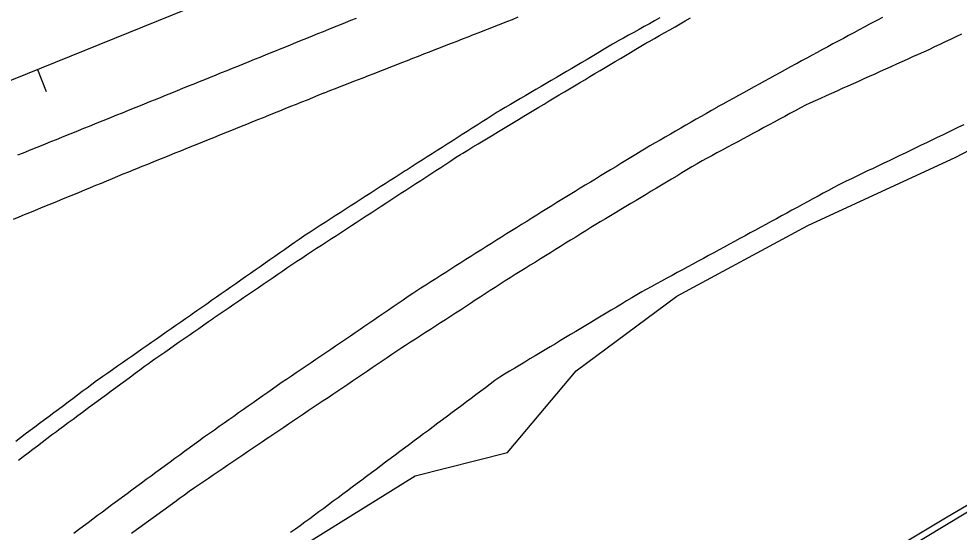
# Model space of a CAD drawing. Extents: x 1901471 to 1963503, y 756461 to 799997.
# Drawn here: x 1930365.1 to 1930523.5, y 773281.7 to 773368.2 of the extents above; entities that cross this region are included whole.
import ezdxf

# ---------------------------------------------------------------- set-up
doc = ezdxf.new("R2010")
doc.units = 0
for name, color, linetype in [('RD_EX_Fence_Other', 7, 'Continuous'), ('RD_EX_H2O', 7, 'Continuous'), ('RD_EX_Road', 7, 'Continuous'), ('RD_EX_VEG', 7, 'Continuous'), ('RD_HC_Cl', 7, 'Continuous'), ('RD_HC_Data_Tic', 7, 'Continuous')]:
    doc.layers.add(name, color=color, linetype=linetype)

msp = doc.modelspace()

# ---------------------------------------------------------------- linework, layer by layer
at = {"layer": 'RD_EX_Fence_Other'}
msp.add_lwpolyline([(1930791.03, 773402.61), (1930666.02, 773351.89), (1930618.5, 773332.02), (1930541.67, 773296.1), (1930521.46, 773284.25), (1930466.23, 773251.05), (1930433.12, 773228.79), (1930335.09, 773163.25), (1930304.27, 773140.65), (1930277.2, 773117.7), (1930251.25, 773094.99), (1930230.69, 773075.39), (1930202.12, 773046.67)], dxfattribs=at)
at = {"layer": 'RD_EX_H2O'}
msp.add_lwpolyline([(1930524.28, 773350.38), (1930523.38, 773349.95), (1930522.48, 773349.52), (1930521.58, 773349.08), (1930520.68, 773348.65), (1930519.78, 773348.22), (1930518.88, 773347.78), (1930517.97, 773347.35), (1930517.07, 773346.92), (1930516.17, 773346.48), (1930515.27, 773346.05), (1930514.37, 773345.62), (1930513.47, 773345.19), (1930512.57, 773344.75), (1930511.67, 773344.32), (1930510.77, 773343.89), (1930509.87, 773343.45), (1930508.97, 773343.02), (1930508.07, 773342.59), (1930507.16, 773342.15), (1930506.26, 773341.72), (1930505.36, 773341.29), (1930504.46, 773340.85), (1930503.56, 773340.42), (1930503.22, 773340.26), (1930502.35, 773339.78), (1930501.47, 773339.3), (1930500.59, 773338.83), (1930499.71, 773338.35), (1930498.83, 773337.87), (1930497.95, 773337.4), (1930497.08, 773336.92), (1930496.2, 773336.44), (1930495.32, 773335.96), (1930494.44, 773335.49), (1930493.56, 773335.01), (1930492.69, 773334.53), (1930491.81, 773334.06), (1930491.81, 773334.06), (1930490.93, 773333.58), (1930490.05, 773333.1), (1930489.17, 773332.62), (1930488.29, 773332.15), (1930487.42, 773331.67), (1930486.54, 773331.19), (1930485.66, 773330.72), (1930484.78, 773330.24), (1930483.9, 773329.76), (1930483.03, 773329.29), (1930482.15, 773328.81), (1930481.27, 773328.33), (1930480.39, 773327.85), (1930479.51, 773327.38), (1930478.63, 773326.9), (1930477.76, 773326.42), (1930476.88, 773325.95), (1930476, 773325.47), (1930475.12, 773324.99), (1930474.24, 773324.51), (1930473.36, 773324.04), (1930472.49, 773323.56), (1930471.61, 773323.08), (1930470.73, 773322.61), (1930470.02, 773322.22), (1930469.17, 773321.71), (1930468.31, 773321.19), (1930467.45, 773320.68), (1930466.6, 773320.16), (1930465.74, 773319.65), (1930464.88, 773319.13), (1930464.02, 773318.62), (1930463.17, 773318.1), (1930462.31, 773317.59), (1930461.45, 773317.07), (1930460.6, 773316.56), (1930459.74, 773316.05), (1930458.88, 773315.53), (1930458.03, 773315.02), (1930457.17, 773314.5), (1930456.31, 773313.99), (1930455.45, 773313.47), (1930454.6, 773312.96), (1930453.74, 773312.44), (1930452.88, 773311.93), (1930452.03, 773311.41), (1930451.17, 773310.9), (1930450.31, 773310.38), (1930449.46, 773309.87), (1930448.6, 773309.35), (1930447.74, 773308.84), (1930446.88, 773308.32), (1930446.08, 773307.84), (1930445.28, 773307.24), (1930444.48, 773306.64), (1930443.68, 773306.04), (1930442.87, 773305.45), (1930442.07, 773304.85), (1930441.27, 773304.25), (1930440.47, 773303.65), (1930439.67, 773303.05), (1930438.87, 773302.45), (1930438.07, 773301.86), (1930437.27, 773301.26), (1930437.27, 773301.26), (1930436.46, 773300.66), (1930435.66, 773300.06), (1930434.86, 773299.46), (1930434.06, 773298.86), (1930433.26, 773298.27), (1930432.46, 773297.67), (1930431.66, 773297.07), (1930430.86, 773296.47), (1930430.06, 773295.87), (1930429.25, 773295.27), (1930428.45, 773294.67), (1930427.65, 773294.08), (1930426.85, 773293.48), (1930426.05, 773292.88), (1930425.25, 773292.28), (1930424.45, 773291.68), (1930423.65, 773291.08), (1930422.85, 773290.49), (1930422.04, 773289.89), (1930421.24, 773289.29), (1930420.44, 773288.69), (1930419.64, 773288.09), (1930418.84, 773287.49), (1930418.04, 773286.9), (1930417.24, 773286.3), (1930416.44, 773285.7), (1930415.63, 773285.1), (1930414.89, 773284.55), (1930414.08, 773283.96), (1930413.27, 773283.38), (1930412.46, 773282.79), (1930411.65, 773282.21), (1930410.84, 773281.62)], dxfattribs=at)
at = {"layer": 'RD_EX_Road'}
for points in [[(1930364.17, 773334.47), (1930365.1, 773334.85), (1930366.02, 773335.23), (1930366.94, 773335.61), (1930367.87, 773335.99), (1930368.79, 773336.37), (1930369.72, 773336.75), (1930370.64, 773337.13), (1930371.57, 773337.51), (1930372.49, 773337.89), (1930373.42, 773338.27), (1930374.34, 773338.65), (1930375.27, 773339.03), (1930376.19, 773339.41), (1930377.12, 773339.79), (1930378.04, 773340.17), (1930378.97, 773340.55), (1930379.89, 773340.94), (1930380.82, 773341.32), (1930381.74, 773341.7), (1930382.66, 773342.08), (1930383.59, 773342.46), (1930384.51, 773342.84), (1930384.94, 773343.01), (1930385.86, 773343.38), (1930386.79, 773343.76), (1930387.72, 773344.13), (1930388.64, 773344.51), (1930389.57, 773344.88), (1930390.5, 773345.25), (1930391.42, 773345.63), (1930392.35, 773346), (1930393.28, 773346.38), (1930394.21, 773346.75), (1930395.13, 773347.13), (1930396.06, 773347.5), (1930396.99, 773347.88), (1930397.91, 773348.25), (1930398.84, 773348.62), (1930399.77, 773349), (1930400.69, 773349.37), (1930401.62, 773349.75), (1930402.55, 773350.12), (1930403.47, 773350.5), (1930404.4, 773350.87), (1930405.33, 773351.24), (1930406.26, 773351.62), (1930407.18, 773351.99), (1930408.11, 773352.37), (1930409.04, 773352.74), (1930409.96, 773353.12), (1930410.89, 773353.49), (1930411.82, 773353.87), (1930412.74, 773354.24), (1930413.67, 773354.61), (1930414.6, 773354.99), (1930415.52, 773355.36), (1930416.45, 773355.74), (1930416.55, 773355.78), (1930417.48, 773356.14), (1930418.41, 773356.5), (1930419.34, 773356.87), (1930420.27, 773357.23), (1930421.21, 773357.59), (1930422.14, 773357.96), (1930423.07, 773358.32), (1930424, 773358.68), (1930424.93, 773359.05), (1930425.86, 773359.41), (1930426.79, 773359.78), (1930427.72, 773360.14), (1930428.66, 773360.5), (1930429.59, 773360.87), (1930430.52, 773361.23), (1930431.45, 773361.59), (1930432.38, 773361.96), (1930433.31, 773362.32), (1930434.24, 773362.69), (1930435.18, 773363.05), (1930436.11, 773363.41), (1930437.04, 773363.78), (1930437.97, 773364.14), (1930438.9, 773364.5), (1930439.83, 773364.87), (1930440.76, 773365.23), (1930441.69, 773365.59), (1930442.63, 773365.96), (1930443.56, 773366.32), (1930444.49, 773366.69), (1930445.42, 773367.05), (1930446.35, 773367.41), (1930447.28, 773367.78), (1930448.21, 773368.14), (1930449.21, 773368.56)], [(1930473.05, 773368.39), (1930472.17, 773367.9), (1930471.3, 773367.42), (1930470.42, 773366.93), (1930469.55, 773366.45), (1930468.68, 773365.96), (1930467.8, 773365.48), (1930466.93, 773364.99), (1930466.05, 773364.51), (1930465.96, 773364.45), (1930465.1, 773363.95), (1930464.24, 773363.44), (1930463.38, 773362.93), (1930462.51, 773362.42), (1930461.65, 773361.91), (1930460.79, 773361.41), (1930459.93, 773360.9), (1930459.07, 773360.39), (1930458.21, 773359.88), (1930457.35, 773359.38), (1930456.49, 773358.87), (1930455.63, 773358.36), (1930454.77, 773357.85), (1930453.9, 773357.35), (1930453.04, 773356.84), (1930452.18, 773356.33), (1930451.32, 773355.82), (1930450.46, 773355.32), (1930449.6, 773354.81), (1930448.74, 773354.3), (1930447.88, 773353.79), (1930447.02, 773353.28), (1930446.16, 773352.78), (1930445.65, 773352.48), (1930444.81, 773351.94), (1930443.96, 773351.4), (1930443.12, 773350.87), (1930442.28, 773350.33), (1930441.43, 773349.79), (1930440.59, 773349.25), (1930439.75, 773348.72), (1930438.9, 773348.18), (1930438.06, 773347.64), (1930437.22, 773347.1), (1930436.38, 773346.57), (1930435.53, 773346.03), (1930434.69, 773345.49), (1930433.85, 773344.96), (1930433, 773344.42), (1930432.16, 773343.88), (1930431.32, 773343.34), (1930430.47, 773342.81), (1930430.14, 773342.59), (1930429.3, 773342.05), (1930428.46, 773341.51), (1930427.62, 773340.97), (1930426.78, 773340.43), (1930425.94, 773339.89), (1930425.1, 773339.34), (1930424.26, 773338.8), (1930423.42, 773338.26), (1930422.58, 773337.72), (1930421.74, 773337.18), (1930420.9, 773336.63), (1930420.06, 773336.09), (1930419.22, 773335.55), (1930418.38, 773335.01), (1930417.54, 773334.47), (1930416.69, 773333.92), (1930415.85, 773333.38), (1930415.01, 773332.84), (1930414.17, 773332.3), (1930413.33, 773331.76), (1930413.1, 773331.61), (1930412.28, 773331.03), (1930411.46, 773330.46), (1930410.64, 773329.89), (1930409.82, 773329.32), (1930409, 773328.74), (1930408.18, 773328.17), (1930407.36, 773327.6), (1930406.54, 773327.03), (1930405.72, 773326.45), (1930404.9, 773325.88), (1930404.08, 773325.31), (1930403.26, 773324.73), (1930402.44, 773324.16), (1930401.62, 773323.59), (1930400.8, 773323.02), (1930399.99, 773322.44), (1930399.17, 773321.87), (1930398.35, 773321.3), (1930397.53, 773320.73), (1930396.71, 773320.15), (1930395.89, 773319.58), (1930395.07, 773319.01), (1930394.25, 773318.44), (1930393.98, 773318.25), (1930393.16, 773317.68), (1930392.34, 773317.11), (1930391.52, 773316.53), (1930390.7, 773315.96), (1930389.88, 773315.39), (1930389.06, 773314.82), (1930388.25, 773314.24), (1930387.43, 773313.67), (1930386.61, 773313.1), (1930385.79, 773312.53), (1930384.97, 773311.95), (1930384.15, 773311.38), (1930383.33, 773310.81), (1930382.51, 773310.23), (1930381.69, 773309.66), (1930380.87, 773309.09), (1930380.05, 773308.52), (1930379.23, 773307.94), (1930378.41, 773307.37), (1930378.16, 773307.2), (1930377.36, 773306.6), (1930376.56, 773306), (1930375.76, 773305.4), (1930374.96, 773304.8), (1930374.16, 773304.2), (1930373.36, 773303.6), (1930372.56, 773303), (1930371.76, 773302.4), (1930370.96, 773301.81), (1930370.16, 773301.21), (1930369.36, 773300.61), (1930368.56, 773300.01), (1930367.75, 773299.41), (1930366.95, 773298.81), (1930366.15, 773298.21), (1930365.35, 773297.61), (1930364.55, 773297.01)], [(1930421.88, 773368.32), (1930420.96, 773367.94), (1930420.03, 773367.56), (1930419.1, 773367.19), (1930418.18, 773366.81), (1930417.25, 773366.44), (1930416.32, 773366.06), (1930415.4, 773365.69), (1930414.47, 773365.31), (1930413.54, 773364.93), (1930412.62, 773364.56), (1930411.69, 773364.18), (1930410.76, 773363.81), (1930409.84, 773363.43), (1930408.91, 773363.05), (1930408.42, 773362.86), (1930407.49, 773362.48), (1930406.57, 773362.11), (1930405.64, 773361.73), (1930404.71, 773361.36), (1930403.79, 773360.98), (1930402.86, 773360.61), (1930401.93, 773360.23), (1930401.01, 773359.86), (1930400.08, 773359.48), (1930399.15, 773359.11), (1930398.23, 773358.73), (1930397.3, 773358.36), (1930396.37, 773357.98), (1930395.44, 773357.61), (1930394.52, 773357.23), (1930393.59, 773356.86), (1930392.66, 773356.48), (1930391.74, 773356.11), (1930390.81, 773355.73), (1930389.88, 773355.36), (1930388.96, 773354.98), (1930388.03, 773354.61), (1930387.1, 773354.23), (1930386.18, 773353.86), (1930385.25, 773353.48), (1930384.32, 773353.11), (1930383.39, 773352.73), (1930382.47, 773352.36), (1930381.54, 773351.98), (1930380.61, 773351.61), (1930379.69, 773351.23), (1930378.76, 773350.86), (1930377.83, 773350.48), (1930376.91, 773350.11), (1930375.98, 773349.73), (1930375.05, 773349.36), (1930374.13, 773348.98), (1930373.2, 773348.61), (1930372.27, 773348.23), (1930371.35, 773347.86), (1930370.42, 773347.48), (1930369.49, 773347.11), (1930368.56, 773346.73), (1930367.64, 773346.36), (1930366.71, 773345.98), (1930365.78, 773345.61), (1930364.86, 773345.23)], [(1930365.01, 773293.85), (1930365.81, 773294.46), (1930366.61, 773295.06), (1930367.4, 773295.67), (1930368.2, 773296.27), (1930368.99, 773296.88), (1930369.79, 773297.48), (1930370.59, 773298.09), (1930371.38, 773298.69), (1930371.78, 773298.98), (1930372.58, 773299.58), (1930373.39, 773300.17), (1930374.19, 773300.76), (1930374.99, 773301.36), (1930375.8, 773301.95), (1930376.6, 773302.54), (1930377.41, 773303.14), (1930378.21, 773303.73), (1930379.02, 773304.32), (1930379.82, 773304.92), (1930380.63, 773305.51), (1930381.43, 773306.11), (1930382.24, 773306.7), (1930383.04, 773307.29), (1930383.85, 773307.89), (1930384.65, 773308.48), (1930385.46, 773309.07), (1930386.26, 773309.67), (1930387.06, 773310.26), (1930387.18, 773310.34), (1930388, 773310.92), (1930388.82, 773311.49), (1930389.64, 773312.06), (1930390.46, 773312.63), (1930391.28, 773313.2), (1930392.1, 773313.77), (1930392.92, 773314.35), (1930393.74, 773314.92), (1930394.57, 773315.49), (1930395.39, 773316.06), (1930396.21, 773316.63), (1930397.03, 773317.21), (1930397.85, 773317.78), (1930397.99, 773317.88), (1930398.82, 773318.44), (1930399.64, 773319.01), (1930400.47, 773319.57), (1930401.29, 773320.14), (1930402.12, 773320.7), (1930402.94, 773321.26), (1930403.77, 773321.83), (1930404.59, 773322.39), (1930405.42, 773322.96), (1930406.24, 773323.52), (1930407.07, 773324.09), (1930407.89, 773324.65), (1930408.72, 773325.22), (1930409.55, 773325.78), (1930410.37, 773326.35), (1930411.2, 773326.91), (1930411.88, 773327.36), (1930412.72, 773327.9), (1930413.55, 773328.45), (1930414.39, 773329), (1930415.23, 773329.55), (1930416.07, 773330.09), (1930416.9, 773330.64), (1930417.74, 773331.19), (1930418.58, 773331.73), (1930419.41, 773332.28), (1930420.25, 773332.83), (1930421.09, 773333.38), (1930421.92, 773333.92), (1930422.76, 773334.47), (1930423.6, 773335.02), (1930424.43, 773335.56), (1930425.27, 773336.11), (1930426.11, 773336.66), (1930426.92, 773337.19), (1930427.76, 773337.74), (1930428.6, 773338.28), (1930429.44, 773338.83), (1930430.28, 773339.38), (1930431.11, 773339.92), (1930431.95, 773340.47), (1930432.79, 773341.01), (1930433.63, 773341.56), (1930434.46, 773342.11), (1930435.3, 773342.65), (1930436.14, 773343.2), (1930436.98, 773343.74), (1930437.82, 773344.29), (1930438.65, 773344.84), (1930439.49, 773345.38), (1930439.86, 773345.6), (1930440.71, 773346.12), (1930441.57, 773346.64), (1930442.43, 773347.16), (1930443.28, 773347.67), (1930444.14, 773348.19), (1930444.99, 773348.71), (1930445.85, 773349.23), (1930446.7, 773349.74), (1930447.56, 773350.26), (1930448.41, 773350.78), (1930449.27, 773351.29), (1930450.13, 773351.81), (1930450.98, 773352.33), (1930451.84, 773352.85), (1930452.69, 773353.36), (1930453.55, 773353.88), (1930454.4, 773354.4), (1930455.26, 773354.91), (1930456.11, 773355.42), (1930456.97, 773355.93), (1930457.83, 773356.44), (1930458.69, 773356.96), (1930459.54, 773357.47), (1930460.4, 773357.98), (1930461.26, 773358.49), (1930462.12, 773359), (1930462.98, 773359.51), (1930463.84, 773360.03), (1930464.7, 773360.54), (1930465.55, 773361.05), (1930466.41, 773361.56), (1930467.27, 773362.07), (1930468.13, 773362.59), (1930468.99, 773363.1), (1930469.85, 773363.61), (1930470.71, 773364.12), (1930471.27, 773364.44), (1930472.14, 773364.93), (1930473.01, 773365.43), (1930473.88, 773365.92), (1930474.75, 773366.41), (1930475.62, 773366.91), (1930476.48, 773367.4), (1930477.35, 773367.89), (1930478.22, 773368.39)], [(1930510.59, 773368.47), (1930509.71, 773368.01), (1930508.82, 773367.55), (1930508.38, 773367.33), (1930507.5, 773366.85), (1930506.62, 773366.38), (1930505.74, 773365.9), (1930504.86, 773365.43), (1930503.98, 773364.95), (1930503.1, 773364.48), (1930502.22, 773364.01), (1930501.34, 773363.53), (1930500.47, 773363.06), (1930499.59, 773362.58), (1930498.71, 773362.11), (1930497.83, 773361.63), (1930496.95, 773361.16), (1930496.07, 773360.68), (1930495.93, 773360.61), (1930495.05, 773360.12), (1930494.17, 773359.64), (1930493.3, 773359.16), (1930492.42, 773358.68), (1930491.55, 773358.2), (1930490.67, 773357.72), (1930489.79, 773357.24), (1930488.92, 773356.75), (1930488.04, 773356.27), (1930487.17, 773355.79), (1930486.29, 773355.31), (1930485.41, 773354.83), (1930484.54, 773354.35), (1930483.66, 773353.87), (1930482.79, 773353.39), (1930482.64, 773353.3), (1930481.77, 773352.8), (1930480.91, 773352.3), (1930480.04, 773351.8), (1930479.18, 773351.3), (1930478.31, 773350.8), (1930477.45, 773350.3), (1930476.58, 773349.8), (1930475.71, 773349.31), (1930474.85, 773348.81), (1930473.98, 773348.31), (1930473.12, 773347.81), (1930472.25, 773347.31), (1930471.39, 773346.81), (1930470.74, 773346.43), (1930469.89, 773345.91), (1930469.03, 773345.39), (1930468.18, 773344.87), (1930467.32, 773344.35), (1930466.47, 773343.83), (1930465.62, 773343.31), (1930464.76, 773342.79), (1930463.91, 773342.27), (1930463.06, 773341.75), (1930462.2, 773341.23), (1930461.35, 773340.71), (1930460.49, 773340.19), (1930459.64, 773339.67), (1930458.79, 773339.15), (1930457.93, 773338.63), (1930457.08, 773338.11), (1930456.55, 773337.79), (1930455.71, 773337.26), (1930454.86, 773336.73), (1930454.01, 773336.2), (1930453.16, 773335.68), (1930452.32, 773335.15), (1930451.47, 773334.62), (1930450.62, 773334.09), (1930449.77, 773333.56), (1930448.92, 773333.03), (1930448.08, 773332.5), (1930447.23, 773331.97), (1930446.38, 773331.44), (1930445.53, 773330.91), (1930444.69, 773330.38), (1930443.84, 773329.85), (1930442.99, 773329.32), (1930442.9, 773329.26), (1930442.05, 773328.72), (1930441.21, 773328.19), (1930440.37, 773327.65), (1930439.53, 773327.11), (1930438.68, 773326.58), (1930437.84, 773326.04), (1930437, 773325.5), (1930436.15, 773324.96), (1930435.31, 773324.43), (1930434.47, 773323.89), (1930433.63, 773323.35), (1930432.78, 773322.81), (1930431.94, 773322.28), (1930431.45, 773321.96), (1930430.63, 773321.4), (1930429.8, 773320.83), (1930428.98, 773320.27), (1930428.15, 773319.7), (1930427.33, 773319.13), (1930426.51, 773318.57), (1930425.68, 773318), (1930424.86, 773317.43), (1930424.04, 773316.87), (1930423.21, 773316.3), (1930422.57, 773315.86), (1930421.74, 773315.3), (1930420.92, 773314.74), (1930420.09, 773314.18), (1930419.26, 773313.62), (1930418.43, 773313.06), (1930417.6, 773312.5), (1930416.77, 773311.94), (1930415.95, 773311.38), (1930415.12, 773310.82), (1930414.29, 773310.25), (1930413.46, 773309.69), (1930412.63, 773309.13), (1930411.81, 773308.57), (1930410.98, 773308.01), (1930410.15, 773307.45), (1930409.45, 773306.98), (1930408.63, 773306.4), (1930407.81, 773305.83), (1930406.99, 773305.25), (1930406.18, 773304.67), (1930405.36, 773304.1), (1930404.54, 773303.52), (1930403.72, 773302.95), (1930402.9, 773302.37), (1930402.09, 773301.8), (1930401.27, 773301.22), (1930400.45, 773300.65), (1930399.63, 773300.07), (1930398.81, 773299.5), (1930398, 773298.92), (1930397.18, 773298.35), (1930396.36, 773297.77), (1930396.2, 773297.66), (1930395.39, 773297.06), (1930394.59, 773296.47), (1930393.78, 773295.88), (1930392.98, 773295.29), (1930392.17, 773294.7), (1930391.36, 773294.1), (1930390.56, 773293.51), (1930389.75, 773292.92), (1930388.95, 773292.33), (1930388.14, 773291.74), (1930387.34, 773291.14), (1930386.53, 773290.55), (1930385.72, 773289.96), (1930384.92, 773289.37), (1930384.11, 773288.78), (1930383.31, 773288.18), (1930382.5, 773287.59), (1930381.69, 773287), (1930380.89, 773286.41), (1930380.74, 773286.29), (1930379.94, 773285.69), (1930379.14, 773285.09), (1930378.34, 773284.49), (1930377.54, 773283.89), (1930376.74, 773283.29), (1930375.94, 773282.69), (1930375.14, 773282.08), (1930374.35, 773281.48)], [(1930523.86, 773365.64), (1930522.95, 773365.21), (1930522.05, 773364.78), (1930521.15, 773364.36), (1930520.24, 773363.93), (1930519.34, 773363.5), (1930518.38, 773363.04), (1930517.47, 773362.63), (1930516.56, 773362.22), (1930515.64, 773361.81), (1930514.73, 773361.4), (1930513.82, 773360.99), (1930512.91, 773360.58), (1930512, 773360.17), (1930511.09, 773359.76), (1930510.18, 773359.35), (1930509.26, 773358.93), (1930508.35, 773358.52), (1930507.44, 773358.11), (1930506.53, 773357.7), (1930505.62, 773357.29), (1930504.71, 773356.88), (1930503.8, 773356.47), (1930502.88, 773356.06), (1930501.97, 773355.65), (1930501.06, 773355.24), (1930500.15, 773354.82), (1930499.24, 773354.41), (1930498.33, 773354), (1930497.62, 773353.68), (1930496.74, 773353.21), (1930495.86, 773352.74), (1930494.98, 773352.26), (1930494.1, 773351.79), (1930493.22, 773351.32), (1930492.34, 773350.84), (1930491.46, 773350.37), (1930490.58, 773349.9), (1930489.71, 773349.42), (1930488.83, 773348.95), (1930487.95, 773348.48), (1930487.07, 773348.01), (1930486.19, 773347.53), (1930485.31, 773347.06), (1930484.43, 773346.59), (1930483.55, 773346.11), (1930482.67, 773345.64), (1930481.79, 773345.17), (1930480.91, 773344.69), (1930480.19, 773344.3), (1930479.33, 773343.79), (1930478.47, 773343.28), (1930477.61, 773342.76), (1930476.76, 773342.25), (1930475.9, 773341.73), (1930475.04, 773341.22), (1930474.18, 773340.7), (1930473.33, 773340.19), (1930472.47, 773339.68), (1930471.61, 773339.16), (1930470.75, 773338.65), (1930469.89, 773338.13), (1930469.04, 773337.62), (1930468.18, 773337.11), (1930467.32, 773336.59), (1930466.46, 773336.08), (1930465.61, 773335.56), (1930464.75, 773335.05), (1930463.89, 773334.54), (1930463.03, 773334.02), (1930462.27, 773333.56), (1930461.42, 773333.04), (1930460.57, 773332.51), (1930459.73, 773331.98), (1930458.88, 773331.45), (1930458.03, 773330.93), (1930457.18, 773330.4), (1930456.33, 773329.87), (1930455.48, 773329.34), (1930454.63, 773328.81), (1930453.78, 773328.29), (1930452.93, 773327.76), (1930452.08, 773327.23), (1930451.23, 773326.7), (1930450.39, 773326.17), (1930449.54, 773325.65), (1930448.69, 773325.12), (1930447.84, 773324.59), (1930447, 773324.05), (1930446.16, 773323.51), (1930445.33, 773322.96), (1930444.49, 773322.42), (1930443.65, 773321.87), (1930442.81, 773321.33), (1930441.97, 773320.79), (1930441.13, 773320.24), (1930440.29, 773319.7), (1930439.46, 773319.15), (1930438.62, 773318.61), (1930437.78, 773318.07), (1930436.94, 773317.52), (1930436.1, 773316.98), (1930435.26, 773316.43), (1930434.42, 773315.89), (1930433.59, 773315.35), (1930432.75, 773314.8), (1930431.91, 773314.26), (1930431.07, 773313.71), (1930430.23, 773313.17), (1930429.59, 773312.75), (1930428.76, 773312.19), (1930427.93, 773311.63), (1930427.1, 773311.08), (1930426.27, 773310.52), (1930425.44, 773309.96), (1930424.61, 773309.4), (1930423.78, 773308.84), (1930422.95, 773308.28), (1930422.12, 773307.72), (1930421.3, 773307.16), (1930420.47, 773306.61), (1930419.64, 773306.05), (1930418.81, 773305.49), (1930417.98, 773304.93), (1930417.15, 773304.37), (1930416.32, 773303.81), (1930415.49, 773303.25), (1930414.66, 773302.69), (1930413.83, 773302.14), (1930413, 773301.58), (1930412.17, 773301.02), (1930411.35, 773300.46), (1930410.52, 773299.9), (1930409.69, 773299.34), (1930408.86, 773298.78), (1930408.03, 773298.23), (1930407.2, 773297.67), (1930406.91, 773297.47), (1930406.09, 773296.91), (1930405.26, 773296.35), (1930404.43, 773295.79), (1930403.61, 773295.23), (1930402.78, 773294.66), (1930401.95, 773294.1), (1930401.13, 773293.54), (1930400.3, 773292.98), (1930399.47, 773292.42), (1930398.65, 773291.86), (1930397.82, 773291.29), (1930396.99, 773290.73), (1930396.16, 773290.17), (1930395.34, 773289.61), (1930394.51, 773289.05), (1930393.77, 773288.54), (1930392.96, 773287.96), (1930392.15, 773287.37), (1930391.35, 773286.78), (1930390.54, 773286.19), (1930389.73, 773285.6), (1930388.92, 773285.01), (1930388.11, 773284.42), (1930387.3, 773283.84), (1930386.5, 773283.25), (1930385.69, 773282.66), (1930384.88, 773282.07), (1930384.07, 773281.48)]]:
    msp.add_lwpolyline(points, dxfattribs=at)
at = {"layer": 'RD_EX_VEG'}
for points in [[(1930412.23, 773278.98), (1930431.83, 773291.19), (1930447.38, 773295.11), (1930458.96, 773308.87), (1930475.92, 773321.51), (1930497.97, 773333.37), (1930497.97, 773333.37), (1930522.92, 773344.91), (1930544.68, 773356.35)], [(1930530.85, 773288.67), (1930494.99, 773267.05)]]:
    msp.add_lwpolyline(points, dxfattribs=at)
at = {"layer": 'RD_HC_Cl'}
msp.add_line((1938563.17, 776672.89), (1929646.86, 773068.07), dxfattribs=at)
at = {"layer": 'RD_HC_Data_Tic'}
msp.add_line((1930368.19, 773359.7), (1930369.69, 773355.99), dxfattribs=at)

doc.saveas('drawing.dxf')
